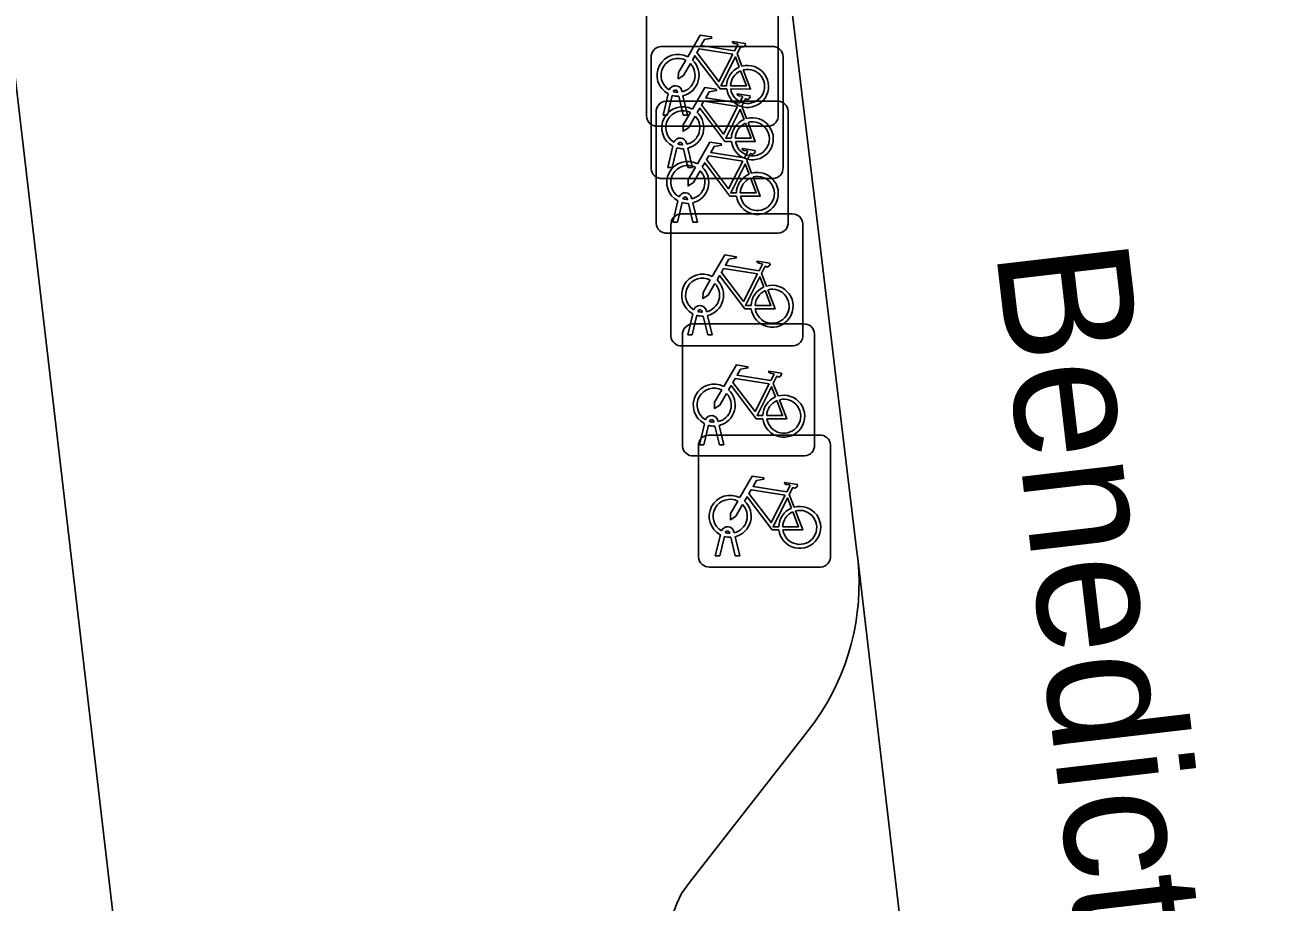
# Model space of a CAD drawing. Extents: x 160379 to 161131, y 383940 to 384849.
# Drawn here: x 160611.75 to 160621.18, y 384776.53 to 384783.18 of the extents above; entities that cross this region are included whole.
import ezdxf

# ---------------------------------------------------------------- set-up
doc = ezdxf.new("R2010")
doc.units = 0
for name, color, linetype in [('IMGEO_Fietsenrek', 7, 'Continuous'), ('IMGEO_Openbare_ruimte_label', 7, 'Continuous'), ('IMGEO_Pand', 7, 'Continuous'), ('IMGEO_Rijbaan_lokaal_open', 7, 'Continuous'), ('IMGEO_Voetpad_open', 7, 'Continuous')]:
    doc.layers.add(name, color=color, linetype=linetype)

msp = doc.modelspace()

# ---------------------------------------------------------------- linework, layer by layer
at = {"layer": 'IMGEO_Fietsenrek'}
for p, q in [((160616.4615, 384782.4839), (160616.4615, 384783.3248)), ((160616.4615, 384783.3248), (160616.4615, 384782.4839)), ((160617.4605, 384783.3341), (160617.4605, 384782.4932)), ((160617.4605, 384782.4932), (160617.4605, 384783.3341)), ((160616.5719, 384783.0115), (160617.4128, 384783.0115)), ((160617.4128, 384783.0115), (160616.5719, 384783.0115)), ((160616.4975, 384782.0869), (160616.4975, 384782.9278)), ((160616.4975, 384782.9278), (160616.4975, 384782.0869)), ((160617.1482, 384782.9582), (160617.1845, 384782.863)), ((160617.4965, 384782.9371), (160617.4965, 384782.0962)), ((160617.4965, 384782.0962), (160617.4965, 384782.9371)), ((160616.5885, 384782.4933), (160616.6268, 384782.6533)), ((160616.6572, 384782.6411), (160616.6219, 384782.4933)), ((160616.6989, 384782.6649), (160616.6979, 384782.6692)), ((160616.74, 384782.4933), (160616.7061, 384782.635)), ((160616.7296, 384782.6764), (160616.7314, 384782.6685)), ((160616.7384, 384782.6393), (160616.7734, 384782.4933)), ((160616.5355, 384781.6729), (160616.5355, 384782.5138)), ((160616.5355, 384782.5138), (160616.5355, 384781.6729)), ((160616.6099, 384782.5975), (160617.4508, 384782.5975)), ((160617.4508, 384782.5975), (160616.6099, 384782.5975)), ((160617.1842, 384782.5612), (160617.2205, 384782.466)), ((160617.5345, 384782.5231), (160617.5345, 384781.6822)), ((160617.5345, 384781.6822), (160617.5345, 384782.5231)), ((160616.6219, 384782.4933), (160616.5885, 384782.4933)), ((160616.7734, 384782.4933), (160616.74, 384782.4933)), ((160617.3861, 384782.4095), (160616.5452, 384782.4095)), ((160616.5452, 384782.4095), (160617.3861, 384782.4095)), ((160616.6245, 384782.0963), (160616.6628, 384782.2563)), ((160616.6932, 384782.2441), (160616.6579, 384782.0963)), ((160616.7349, 384782.2679), (160616.7339, 384782.2722)), ((160616.776, 384782.0963), (160616.7421, 384782.238)), ((160616.7656, 384782.2794), (160616.7674, 384782.2715)), ((160616.7744, 384782.2423), (160616.8094, 384782.0963)), ((160617.2222, 384782.1472), (160617.2585, 384782.052)), ((160616.6579, 384782.0963), (160616.6245, 384782.0963)), ((160616.8094, 384782.0963), (160616.776, 384782.0963)), ((160617.4221, 384782.0125), (160616.5812, 384782.0125)), ((160616.5812, 384782.0125), (160617.4221, 384782.0125)), ((160616.7729, 384781.8539), (160616.7719, 384781.8582)), ((160616.8036, 384781.8654), (160616.8054, 384781.8575)), ((160616.6625, 384781.6823), (160616.7008, 384781.8423)), ((160616.7312, 384781.8301), (160616.6959, 384781.6823)), ((160616.814, 384781.6823), (160616.7801, 384781.824)), ((160616.8124, 384781.8283), (160616.8474, 384781.6823)), ((160616.6475, 384780.8189), (160616.6475, 384781.6598)), ((160616.6475, 384781.6598), (160616.6475, 384780.8189)), ((160616.6959, 384781.6823), (160616.6625, 384781.6823)), ((160616.7219, 384781.7435), (160617.5628, 384781.7435)), ((160617.5628, 384781.7435), (160616.7219, 384781.7435)), ((160616.8474, 384781.6823), (160616.814, 384781.6823)), ((160617.6465, 384781.6691), (160617.6465, 384780.8282)), ((160617.6465, 384780.8282), (160617.6465, 384781.6691)), ((160617.4601, 384781.5985), (160616.6192, 384781.5985)), ((160616.6192, 384781.5985), (160617.4601, 384781.5985)), ((160617.3342, 384781.2932), (160617.3705, 384781.198)), ((160616.8849, 384780.9999), (160616.8839, 384781.0042)), ((160616.9156, 384781.0114), (160616.9174, 384781.0035)), ((160616.7745, 384780.8283), (160616.8128, 384780.9883)), ((160616.8432, 384780.9761), (160616.8079, 384780.8283)), ((160616.8099, 384780.9105), (160617.6508, 384780.9105)), ((160617.6508, 384780.9105), (160616.8099, 384780.9105)), ((160616.926, 384780.8283), (160616.8921, 384780.97)), ((160616.9244, 384780.9743), (160616.9594, 384780.8283)), ((160616.7355, 384779.9859), (160616.7355, 384780.8268)), ((160616.7355, 384780.8268), (160616.7355, 384779.9859)), ((160616.8079, 384780.8283), (160616.7745, 384780.8283)), ((160616.9594, 384780.8283), (160616.926, 384780.8283)), ((160617.7345, 384780.8361), (160617.7345, 384779.9952)), ((160617.7345, 384779.9952), (160617.7345, 384780.8361)), ((160617.5721, 384780.7445), (160616.7312, 384780.7445)), ((160616.7312, 384780.7445), (160617.5721, 384780.7445)), ((160617.4222, 384780.4602), (160617.4585, 384780.365)), ((160616.8625, 384779.9953), (160616.9008, 384780.1553)), ((160616.9729, 384780.1669), (160616.9719, 384780.1712)), ((160617.0036, 384780.1784), (160617.0054, 384780.1705)), ((160616.9312, 384780.1431), (160616.8959, 384779.9953)), ((160616.9309, 384780.0685), (160617.7718, 384780.0685)), ((160617.7718, 384780.0685), (160616.9309, 384780.0685)), ((160617.014, 384779.9953), (160616.9801, 384780.137)), ((160617.0124, 384780.1413), (160617.0474, 384779.9953)), ((160616.8565, 384779.1439), (160616.8565, 384779.9848)), ((160616.8565, 384779.9848), (160616.8565, 384779.1439)), ((160616.8959, 384779.9953), (160616.8625, 384779.9953)), ((160617.0474, 384779.9953), (160617.014, 384779.9953)), ((160617.8555, 384779.9941), (160617.8555, 384779.1532)), ((160617.8555, 384779.1532), (160617.8555, 384779.9941)), ((160617.6601, 384779.9115), (160616.8192, 384779.9115)), ((160616.8192, 384779.9115), (160617.6601, 384779.9115)), ((160617.5432, 384779.6182), (160617.5795, 384779.523)), ((160616.9835, 384779.1533), (160617.0218, 384779.3133)), ((160617.0939, 384779.3249), (160617.0929, 384779.3292)), ((160617.1246, 384779.3364), (160617.1264, 384779.3285)), ((160617.0522, 384779.3011), (160617.0169, 384779.1533)), ((160617.135, 384779.1533), (160617.1011, 384779.295)), ((160617.1334, 384779.2993), (160617.1684, 384779.1533)), ((160617.0169, 384779.1533), (160616.9835, 384779.1533)), ((160617.1684, 384779.1533), (160617.135, 384779.1533)), ((160617.7811, 384779.0695), (160616.9402, 384779.0695)), ((160616.9402, 384779.0695), (160617.7811, 384779.0695))]:
    msp.add_line(p, q, dxfattribs=at)
for points in [[(160616.7741, 384782.9352), (160616.8688, 384783.0987), (160616.955, 384783.0849), (160616.9567, 384783.0762), (160616.9006, 384783.0653), (160616.8744, 384783.02), (160617.1296, 384782.9792)], [(160617.1167, 384782.954), (160616.8599, 384782.995), (160616.8432, 384782.9662), (160617.0102, 384782.7459), (160617.1167, 384782.954)], [(160617.1296, 384782.9792), (160617.1546, 384783.028), (160617.1495, 384783.032), (160617.1263, 384783.0357), (160617.1136, 384783.0432), (160617.1126, 384783.0463), (160617.1148, 384783.0509), (160617.2096, 384783.0358), (160617.2119, 384783.0255), (160617.2025, 384783.0131), (160617.1901, 384783.0067), (160617.1756, 384783.0129), (160617.1482, 384782.9582)], [(160616.7948, 384782.8827), (160616.7432, 384782.7935), (160616.7033, 384782.7675), (160616.7045, 384782.815), (160616.759, 384782.9092)], [(160617.0698, 384782.6905), (160617.0201, 384782.6906), (160616.8294, 384782.9423), (160616.8104, 384782.9095)], [(160617.1647, 384782.856), (160617.1354, 384782.9328), (160617.026, 384782.7147), (160617.0687, 384782.7146)], [(160617.0987, 384782.7145), (160617.2186, 384782.7143), (160617.1754, 384782.8279)], [(160617.1952, 384782.8348), (160617.2502, 384782.6902), (160617.1001, 384782.6905)], [(160616.8101, 384782.5382), (160616.9048, 384782.7017), (160616.991, 384782.6879), (160616.9927, 384782.6792), (160616.9366, 384782.6683), (160616.9104, 384782.623), (160617.1656, 384782.5822)], [(160617.1656, 384782.5822), (160617.1906, 384782.631), (160617.1855, 384782.635), (160617.1623, 384782.6387), (160617.1496, 384782.6462), (160617.1486, 384782.6493), (160617.1508, 384782.6539), (160617.2456, 384782.6388), (160617.2479, 384782.6285), (160617.2385, 384782.6161), (160617.2261, 384782.6097), (160617.2116, 384782.6159), (160617.1842, 384782.5612)], [(160616.8308, 384782.4857), (160616.7792, 384782.3965), (160616.7393, 384782.3705), (160616.7405, 384782.418), (160616.795, 384782.5122)], [(160617.1058, 384782.2935), (160617.0561, 384782.2936), (160616.8654, 384782.5453), (160616.8464, 384782.5125)], [(160617.1527, 384782.557), (160616.8959, 384782.598), (160616.8792, 384782.5692), (160617.0462, 384782.3489), (160617.1527, 384782.557)], [(160617.2007, 384782.459), (160617.1714, 384782.5358), (160617.062, 384782.3177), (160617.1047, 384782.3176)], [(160617.1347, 384782.3175), (160617.2546, 384782.3173), (160617.2114, 384782.4309)], [(160617.2312, 384782.4378), (160617.2862, 384782.2932), (160617.1361, 384782.2935)], [(160616.8481, 384782.1242), (160616.9428, 384782.2877), (160617.029, 384782.2739), (160617.0307, 384782.2652), (160616.9746, 384782.2543), (160616.9484, 384782.209), (160617.2036, 384782.1682)], [(160617.2036, 384782.1682), (160617.2286, 384782.217), (160617.2235, 384782.221), (160617.2003, 384782.2247), (160617.1876, 384782.2322), (160617.1866, 384782.2353), (160617.1888, 384782.2399), (160617.2836, 384782.2248), (160617.2859, 384782.2145), (160617.2765, 384782.2021), (160617.2641, 384782.1957), (160617.2496, 384782.2019), (160617.2222, 384782.1472)], [(160617.1438, 384781.8795), (160617.0941, 384781.8796), (160616.9034, 384782.1313), (160616.8844, 384782.0985)], [(160617.1907, 384782.143), (160616.9339, 384782.184), (160616.9172, 384782.1552), (160617.0842, 384781.9349), (160617.1907, 384782.143)], [(160616.8688, 384782.0717), (160616.8172, 384781.9825), (160616.7773, 384781.9565), (160616.7785, 384782.004), (160616.833, 384782.0982)], [(160617.2387, 384782.045), (160617.2094, 384782.1218), (160617.1, 384781.9037), (160617.1427, 384781.9036)], [(160617.1727, 384781.9035), (160617.2926, 384781.9033), (160617.2494, 384782.0169)], [(160617.2692, 384782.0238), (160617.3242, 384781.8792), (160617.1741, 384781.8795)], [(160616.9601, 384781.2702), (160617.0548, 384781.4337), (160617.141, 384781.4199), (160617.1427, 384781.4112), (160617.0866, 384781.4003), (160617.0604, 384781.355), (160617.3156, 384781.3142)], [(160617.3156, 384781.3142), (160617.3406, 384781.363), (160617.3355, 384781.367), (160617.3123, 384781.3707), (160617.2996, 384781.3782), (160617.2986, 384781.3813), (160617.3008, 384781.3859), (160617.3956, 384781.3708), (160617.3979, 384781.3605), (160617.3885, 384781.3481), (160617.3761, 384781.3417), (160617.3616, 384781.3479), (160617.3342, 384781.2932)], [(160617.3027, 384781.289), (160617.0459, 384781.33), (160617.0292, 384781.3012), (160617.1962, 384781.0809), (160617.3027, 384781.289)], [(160616.9808, 384781.2177), (160616.9292, 384781.1285), (160616.8893, 384781.1025), (160616.8905, 384781.15), (160616.945, 384781.2442)], [(160617.2558, 384781.0255), (160617.2061, 384781.0256), (160617.0154, 384781.2773), (160616.9964, 384781.2445)], [(160617.3507, 384781.191), (160617.3214, 384781.2678), (160617.212, 384781.0497), (160617.2547, 384781.0496)], [(160617.2847, 384781.0495), (160617.4046, 384781.0493), (160617.3614, 384781.1629)], [(160617.3812, 384781.1698), (160617.4362, 384781.0252), (160617.2861, 384781.0255)], [(160617.0481, 384780.4372), (160617.1428, 384780.6007), (160617.229, 384780.5869), (160617.2307, 384780.5782), (160617.1746, 384780.5673), (160617.1484, 384780.522), (160617.4036, 384780.4812)], [(160617.4036, 384780.4812), (160617.4286, 384780.53), (160617.4235, 384780.534), (160617.4003, 384780.5377), (160617.3876, 384780.5452), (160617.3866, 384780.5483), (160617.3888, 384780.5529), (160617.4836, 384780.5378), (160617.4859, 384780.5275), (160617.4765, 384780.5151), (160617.4641, 384780.5087), (160617.4496, 384780.5149), (160617.4222, 384780.4602)], [(160617.3438, 384780.1925), (160617.2941, 384780.1926), (160617.1034, 384780.4443), (160617.0844, 384780.4115)], [(160617.3907, 384780.456), (160617.1339, 384780.497), (160617.1172, 384780.4682), (160617.2842, 384780.2479), (160617.3907, 384780.456)], [(160617.4387, 384780.358), (160617.4094, 384780.4348), (160617.3, 384780.2167), (160617.3427, 384780.2166)], [(160617.0688, 384780.3847), (160617.0172, 384780.2955), (160616.9773, 384780.2695), (160616.9785, 384780.317), (160617.033, 384780.4112)], [(160617.3727, 384780.2165), (160617.4926, 384780.2163), (160617.4494, 384780.3299)], [(160617.4692, 384780.3368), (160617.5242, 384780.1922), (160617.3741, 384780.1925)], [(160617.1691, 384779.5952), (160617.2638, 384779.7587), (160617.35, 384779.7449), (160617.3517, 384779.7362), (160617.2956, 384779.7253), (160617.2694, 384779.68), (160617.5246, 384779.6392)], [(160617.5246, 384779.6392), (160617.5496, 384779.688), (160617.5445, 384779.692), (160617.5213, 384779.6957), (160617.5086, 384779.7032), (160617.5076, 384779.7063), (160617.5098, 384779.7109), (160617.6046, 384779.6958), (160617.6069, 384779.6855), (160617.5975, 384779.6731), (160617.5851, 384779.6667), (160617.5706, 384779.6729), (160617.5432, 384779.6182)], [(160617.4648, 384779.3505), (160617.4151, 384779.3506), (160617.2244, 384779.6023), (160617.2054, 384779.5695)], [(160617.5117, 384779.614), (160617.2549, 384779.655), (160617.2382, 384779.6262), (160617.4052, 384779.4059), (160617.5117, 384779.614)], [(160617.5597, 384779.516), (160617.5304, 384779.5928), (160617.421, 384779.3747), (160617.4637, 384779.3746)], [(160617.1898, 384779.5427), (160617.1382, 384779.4535), (160617.0983, 384779.4275), (160617.0995, 384779.475), (160617.154, 384779.5692)], [(160617.5902, 384779.4948), (160617.6452, 384779.3502), (160617.4951, 384779.3505)], [(160617.4937, 384779.3745), (160617.6136, 384779.3743), (160617.5704, 384779.4879)]]:
    msp.add_lwpolyline(points, dxfattribs=at)
for centre, radius, start, end in [((160616.5752, 384782.9336), 0.0779, 92.4484, 184.28452), ((160616.5752, 384782.9336), 0.0779, 92.4484, 184.28452), ((160617.4186, 384782.9338), 0.0779, 2.4484, 94.28452), ((160617.4186, 384782.9338), 0.0779, 2.4484, 94.28452), ((160616.7011, 384782.7939), 0.159, 62.67661, 242.13685), ((160616.7011, 384782.7939), 0.129, 63.31916, 238.90302), ((160616.7011, 384782.7939), 0.159, 283.5766, 46.60424), ((160616.7011, 384782.7939), 0.129, 283.60429, 43.43025), ((160617.2277, 384782.7099), 0.159, 113.3408, 178.32165), ((160617.2277, 384782.7099), 0.159, 187.0065, 105.77075), ((160617.2277, 384782.7099), 0.129, 113.92302, 177.95563), ((160617.2277, 384782.7099), 0.129, 188.67146, 104.58832), ((160616.6809, 384782.6653), 0.0499, 12.8025, 158.69338), ((160616.7011, 384782.7939), 0.159, 253.99666, 271.78671), ((160616.6809, 384782.6653), 0.0174, 12.8025, 163.45023), ((160616.7011, 384782.7939), 0.129, 253.41502, 269.02044), ((160616.6132, 384782.5196), 0.0779, 92.4484, 184.28452), ((160616.6132, 384782.5196), 0.0779, 92.4484, 184.28452), ((160616.7371, 384782.3969), 0.159, 62.67661, 242.13685), ((160616.7371, 384782.3969), 0.129, 63.31916, 238.90302), ((160616.7371, 384782.3969), 0.159, 283.5766, 46.60424), ((160617.4566, 384782.5198), 0.0779, 2.4484, 94.28452), ((160617.4566, 384782.5198), 0.0779, 2.4484, 94.28452), ((160616.5394, 384782.4872), 0.0779, 182.4484, 274.28452), ((160616.5394, 384782.4872), 0.0779, 182.4484, 274.28452), ((160616.7371, 384782.3969), 0.129, 283.60429, 43.43025), ((160617.2637, 384782.3129), 0.159, 113.3408, 178.32165), ((160617.2637, 384782.3129), 0.159, 187.0065, 105.77075), ((160617.2637, 384782.3129), 0.129, 113.92302, 177.95563), ((160617.2637, 384782.3129), 0.129, 188.67146, 104.58832), ((160617.3828, 384782.4874), 0.0779, 272.4484, 4.28452), ((160617.3828, 384782.4874), 0.0779, 272.4484, 4.28452), ((160616.7169, 384782.2683), 0.0499, 12.8025, 158.69338), ((160616.7371, 384782.3969), 0.159, 253.99666, 271.78671), ((160616.7169, 384782.2683), 0.0174, 12.8025, 163.45023), ((160616.7371, 384782.3969), 0.129, 253.41502, 269.02044), ((160616.7751, 384781.9829), 0.159, 62.67661, 242.13685), ((160616.5754, 384782.0902), 0.0779, 182.4484, 274.28452), ((160616.5754, 384782.0902), 0.0779, 182.4484, 274.28452), ((160616.7751, 384781.9829), 0.129, 63.31916, 238.90302), ((160616.7751, 384781.9829), 0.129, 283.60429, 43.43025), ((160616.7751, 384781.9829), 0.159, 283.5766, 46.60424), ((160617.3017, 384781.8989), 0.159, 113.3408, 178.32165), ((160617.3017, 384781.8989), 0.159, 187.0065, 105.77075), ((160617.4188, 384782.0904), 0.0779, 272.4484, 4.28452), ((160617.4188, 384782.0904), 0.0779, 272.4484, 4.28452), ((160617.3017, 384781.8989), 0.129, 113.92302, 177.95563), ((160617.3017, 384781.8989), 0.129, 188.67146, 104.58832), ((160616.7549, 384781.8543), 0.0499, 12.8025, 158.69338), ((160616.7549, 384781.8543), 0.0174, 12.8025, 163.45023), ((160616.7751, 384781.9829), 0.129, 253.41502, 269.02044), ((160616.7751, 384781.9829), 0.159, 253.99666, 271.78671), ((160616.6134, 384781.6762), 0.0779, 182.4484, 274.28452), ((160616.6134, 384781.6762), 0.0779, 182.4484, 274.28452), ((160616.7252, 384781.6656), 0.0779, 92.4484, 184.28452), ((160616.7252, 384781.6656), 0.0779, 92.4484, 184.28452), ((160617.4568, 384781.6764), 0.0779, 272.4484, 4.28452), ((160617.4568, 384781.6764), 0.0779, 272.4484, 4.28452), ((160617.5686, 384781.6658), 0.0779, 2.4484, 94.28452), ((160617.5686, 384781.6658), 0.0779, 2.4484, 94.28452), ((160616.8871, 384781.1289), 0.159, 62.67661, 242.13685), ((160616.8871, 384781.1289), 0.129, 63.31916, 238.90302), ((160616.8871, 384781.1289), 0.129, 283.60429, 43.43025), ((160616.8871, 384781.1289), 0.159, 283.5766, 46.60424), ((160617.4137, 384781.0449), 0.159, 113.3408, 178.32165), ((160617.4137, 384781.0449), 0.159, 187.0065, 105.77075), ((160617.4137, 384781.0449), 0.129, 113.92302, 177.95563), ((160617.4137, 384781.0449), 0.129, 188.67146, 104.58832), ((160616.8669, 384781.0003), 0.0499, 12.8025, 158.69338), ((160616.8669, 384781.0003), 0.0174, 12.8025, 163.45023), ((160616.8871, 384781.1289), 0.129, 253.41502, 269.02044), ((160616.8132, 384780.8326), 0.0779, 92.4484, 184.28452), ((160616.8132, 384780.8326), 0.0779, 92.4484, 184.28452), ((160616.8871, 384781.1289), 0.159, 253.99666, 271.78671), ((160617.6566, 384780.8328), 0.0779, 2.4484, 94.28452), ((160617.6566, 384780.8328), 0.0779, 2.4484, 94.28452), ((160616.7254, 384780.8222), 0.0779, 182.4484, 274.28452), ((160616.7254, 384780.8222), 0.0779, 182.4484, 274.28452), ((160617.5688, 384780.8224), 0.0779, 272.4484, 4.28452), ((160617.5688, 384780.8224), 0.0779, 272.4484, 4.28452), ((160616.9751, 384780.2959), 0.159, 62.67661, 242.13685), ((160616.9751, 384780.2959), 0.129, 63.31916, 238.90302), ((160616.9751, 384780.2959), 0.129, 283.60429, 43.43025), ((160616.9751, 384780.2959), 0.159, 283.5766, 46.60424), ((160617.5017, 384780.2119), 0.159, 113.3408, 178.32165), ((160617.5017, 384780.2119), 0.159, 187.0065, 105.77075), ((160617.5017, 384780.2119), 0.129, 188.67146, 104.58832), ((160617.5017, 384780.2119), 0.129, 113.92302, 177.95563), ((160616.9549, 384780.1673), 0.0499, 12.8025, 158.69338), ((160616.9549, 384780.1673), 0.0174, 12.8025, 163.45023), ((160616.9751, 384780.2959), 0.129, 253.41502, 269.02044), ((160616.9342, 384779.9906), 0.0779, 92.4484, 184.28452), ((160616.9342, 384779.9906), 0.0779, 92.4484, 184.28452), ((160616.9751, 384780.2959), 0.159, 253.99666, 271.78671), ((160617.7776, 384779.9908), 0.0779, 2.4484, 94.28452), ((160617.7776, 384779.9908), 0.0779, 2.4484, 94.28452), ((160616.8134, 384779.9892), 0.0779, 182.4484, 274.28452), ((160616.8134, 384779.9892), 0.0779, 182.4484, 274.28452), ((160617.6568, 384779.9894), 0.0779, 272.4484, 4.28452), ((160617.6568, 384779.9894), 0.0779, 272.4484, 4.28452), ((160617.0961, 384779.4539), 0.159, 62.67661, 242.13685), ((160617.0961, 384779.4539), 0.129, 63.31916, 238.90302), ((160617.0961, 384779.4539), 0.129, 283.60429, 43.43025), ((160617.0961, 384779.4539), 0.159, 283.5766, 46.60424), ((160617.6227, 384779.3699), 0.159, 113.3408, 178.32165), ((160617.6227, 384779.3699), 0.159, 187.0065, 105.77075), ((160617.6227, 384779.3699), 0.129, 188.67146, 104.58832), ((160617.6227, 384779.3699), 0.129, 113.92302, 177.95563), ((160617.0759, 384779.3253), 0.0499, 12.8025, 158.69338), ((160617.0759, 384779.3253), 0.0174, 12.8025, 163.45023), ((160617.0961, 384779.4539), 0.129, 253.41502, 269.02044), ((160617.0961, 384779.4539), 0.159, 253.99666, 271.78671), ((160616.9344, 384779.1472), 0.0779, 182.4484, 274.28452), ((160616.9344, 384779.1472), 0.0779, 182.4484, 274.28452), ((160617.7778, 384779.1474), 0.0779, 272.4484, 4.28452), ((160617.7778, 384779.1474), 0.0779, 272.4484, 4.28452)]:
    msp.add_arc(centre, radius, start, end, dxfattribs=at)
at = {"layer": 'IMGEO_Pand'}
msp.add_lwpolyline([(160611.498, 384784.319), (160615.089, 384753.605)], dxfattribs=at)
at = {"layer": 'IMGEO_Rijbaan_lokaal_open'}
for points in [[(160618.065, 384779.112), (160618.054, 384779.205), (160617.506, 384783.779)], [(160620.752, 384756.156), (160618.065, 384779.112)]]:
    msp.add_lwpolyline(points, dxfattribs=at)
at = {"layer": 'IMGEO_Voetpad_open'}
msp.add_lwpolyline([(160616.728, 384776.597), (160616.788, 384776.679), (160617.635, 384777.766)], dxfattribs=at)
for centre, radius, start, end in [((160616.4818, 384778.9626), 1.5902, 0.37492, 5.39101), ((160616.2593, 384778.9467), 1.8129, 319.36263, 0.83132), ((160617.515, 384776.1709), 0.8949, 151.56436, 194.61843)]:
    msp.add_arc(centre, radius, start, end, dxfattribs=at)

# ---------------------------------------------------------------- texts
at = {"layer": 'IMGEO_Openbare_ruimte_label'}
msp.add_text('Benedictusstraat', height=1, rotation=276.66296, dxfattribs=at).set_placement((160619.1065, 384781.4708))

doc.saveas('drawing.dxf')
